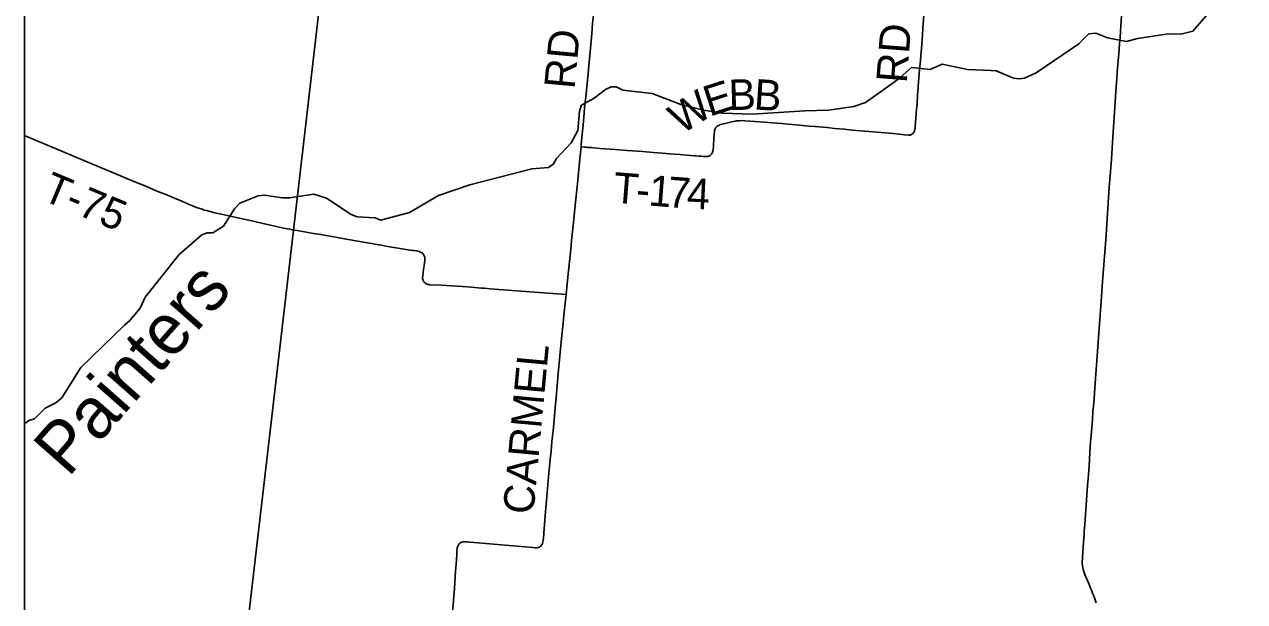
# Model space of a CAD drawing. Extents: x -49 to -8.2, y 9.4 to 23.5.
# Drawn here: x -46.29 to -45.157, y 16.627 to 17.164 of the extents above; entities that cross this region are included whole.
import ezdxf

# ---------------------------------------------------------------- set-up
doc = ezdxf.new("R2010")
doc.units = 0
for name, color, linetype in [('GM_X_Adjacent_County', 7, 'Continuous'), ('GM_X_County_Road', 7, 'Continuous'), ('GM_X_County_Road_Text', 7, 'Continuous'), ('GM_X_Minor_River', 7, 'Continuous'), ('GM_X_Minor_River_Text', 7, 'Continuous'), ('GM_X_Township', 7, 'Continuous'), ('GM_X_Township_Road', 7, 'Continuous'), ('GM_X_Township_Road_Text', 7, 'Continuous')]:
    doc.layers.add(name, color=color, linetype=linetype)

msp = doc.modelspace()

# ---------------------------------------------------------------- linework, layer by layer
at = {"layer": 'GM_X_Adjacent_County'}
msp.add_lwpolyline([(-42.0989, 21.0039), (-46.2895, 21.0039), (-46.2895, 15.4273)], dxfattribs=at)
at = {"layer": 'GM_X_County_Road'}
for points in [[(-45.7727, 17.0497), (-45.7725, 17.0523), (-45.7704, 17.0733), (-45.769, 17.0897), (-45.7683, 17.0959), (-45.767, 17.1086), (-45.7665, 17.1145), (-45.7658, 17.1216), (-45.7648, 17.1318), (-45.7645, 17.1346), (-45.7628, 17.1547), (-45.7623, 17.1593), (-45.7619, 17.1646), (-45.7612, 17.172), (-45.7608, 17.1766), (-45.7603, 17.1825), (-45.7592, 17.1933), (-45.7584, 17.2029), (-45.7571, 17.2147)], [(-45.2943, 16.6264), (-45.2959, 16.6308), (-45.2968, 16.6334), (-45.2976, 16.6354), (-45.2984, 16.6374), (-45.2995, 16.64), (-45.3005, 16.6426), (-45.3015, 16.6449), (-45.3041, 16.6509), (-45.3056, 16.6546), (-45.3062, 16.6563), (-45.3068, 16.659), (-45.3071, 16.6608), (-45.3073, 16.6636), (-45.3071, 16.6685), (-45.3068, 16.6731), (-45.3061, 16.6827), (-45.3056, 16.6895), (-45.3054, 16.693), (-45.3049, 16.6991), (-45.3036, 16.7171), (-45.3029, 16.7264), (-45.3023, 16.7354), (-45.3018, 16.7419), (-45.301, 16.7534), (-45.2998, 16.7717), (-45.2992, 16.7785), (-45.2987, 16.7853), (-45.2979, 16.7961), (-45.2973, 16.8042), (-45.2969, 16.8085), (-45.2963, 16.8163), (-45.2953, 16.8302), (-45.2934, 16.8556), (-45.2921, 16.8726), (-45.2898, 16.9061), (-45.2884, 16.9247), (-45.2872, 16.9402), (-45.2852, 16.9678), (-45.2835, 16.9929), (-45.2822, 17.0124), (-45.2805, 17.0341), (-45.2799, 17.0434), (-45.2788, 17.0588), (-45.2782, 17.0681), (-45.2775, 17.0775), (-45.2769, 17.0866), (-45.2757, 17.1058), (-45.2751, 17.113), (-45.2748, 17.1192), (-45.2734, 17.1366), (-45.2727, 17.1449), (-45.2724, 17.1492), (-45.2722, 17.1508), (-45.2717, 17.1573), (-45.2714, 17.1622), (-45.2707, 17.1715)], [(-45.7864, 16.9128), (-45.7845, 16.9318), (-45.7825, 16.9516), (-45.7811, 16.9655), (-45.7796, 16.9794), (-45.778, 16.9954), (-45.7759, 17.0158), (-45.7737, 17.0387), (-45.7727, 17.0497)], [(-45.8932, 16.6018), (-45.8902, 16.6399), (-45.8891, 16.6557), (-45.8884, 16.6659), (-45.8881, 16.6721), (-45.8879, 16.6749), (-45.8878, 16.6761), (-45.8876, 16.6774), (-45.8871, 16.6789), (-45.8866, 16.68), (-45.886, 16.6808), (-45.8854, 16.6814), (-45.8847, 16.682), (-45.8842, 16.6823), (-45.8836, 16.6825), (-45.8824, 16.6828), (-45.8812, 16.683), (-45.8797, 16.683), (-45.8781, 16.6829), (-45.8759, 16.6827), (-45.8682, 16.6819), (-45.861, 16.6813), (-45.8431, 16.6799), (-45.8316, 16.6789), (-45.8174, 16.6776), (-45.8152, 16.6775), (-45.8133, 16.6775), (-45.8125, 16.6777), (-45.8118, 16.6779), (-45.8112, 16.6781), (-45.8105, 16.6786), (-45.81, 16.679), (-45.8098, 16.6792), (-45.8093, 16.6798), (-45.8088, 16.6807), (-45.8086, 16.6813), (-45.8082, 16.6825), (-45.8079, 16.684), (-45.8076, 16.6865), (-45.8059, 16.7073), (-45.8041, 16.7283), (-45.8028, 16.7432), (-45.8012, 16.7593), (-45.8005, 16.767), (-45.7997, 16.776), (-45.7987, 16.7861), (-45.7977, 16.7964), (-45.7966, 16.8078), (-45.7959, 16.8168), (-45.7939, 16.8394), (-45.7908, 16.8718), (-45.7894, 16.8861), (-45.7885, 16.8935), (-45.787, 16.907), (-45.7864, 16.9128)]]:
    msp.add_lwpolyline(points, dxfattribs=at)
at = {"layer": 'GM_X_Minor_River'}
for points in [[(-46.0945, 16.9923), (-46.0895, 16.9974), (-46.0725, 17.0043), (-46.0665, 17.0048), (-46.0498, 17.0025), (-46.0435, 17.0023), (-46.0207, 17.0058), (-46.009, 17.002), (-45.9861, 16.9869), (-45.9804, 16.9847), (-45.9637, 16.9839), (-45.9586, 16.9818), (-45.932, 16.9888), (-45.9051, 17.0046), (-45.8759, 17.0145), (-45.8183, 17.0293), (-45.8029, 17.0306), (-45.7981, 17.034), (-45.7956, 17.0389), (-45.7818, 17.0535), (-45.7756, 17.065), (-45.7742, 17.083), (-45.7721, 17.0885), (-45.7604, 17.095), (-45.7501, 17.103), (-45.7447, 17.1054), (-45.74, 17.1054), (-45.734, 17.1024), (-45.7067, 17.0994), (-45.6801, 17.089), (-45.6591, 17.084), (-45.6413, 17.0811), (-45.6138, 17.0802), (-45.565, 17.0834), (-45.543, 17.084), (-45.5193, 17.0873), (-45.5086, 17.091), (-45.482, 17.1098), (-45.4763, 17.1141), (-45.4657, 17.1236), (-45.4485, 17.1215), (-45.4374, 17.1265), (-45.4138, 17.1218), (-45.392, 17.1206), (-45.3871, 17.1203), (-45.3712, 17.1135), (-45.3657, 17.113), (-45.3608, 17.1137), (-45.3501, 17.1185), (-45.3103, 17.1455), (-45.3059, 17.1504), (-45.3011, 17.1549), (-45.2948, 17.1554), (-45.2839, 17.1511), (-45.2661, 17.1476), (-45.256, 17.1505), (-45.2271, 17.1549), (-45.2156, 17.1544), (-45.2045, 17.1571), (-45.1797, 17.1856)], [(-46.2895, 16.7926), (-46.2854, 16.7957), (-46.2802, 16.7971), (-46.2704, 16.8071), (-46.2603, 16.8119), (-46.2548, 16.8167), (-46.237, 16.845), (-46.1965, 16.8841), (-46.1915, 16.8886), (-46.1819, 16.9001), (-46.1774, 16.9102), (-46.1458, 16.9497), (-46.1248, 16.9682), (-46.1198, 16.97), (-46.1147, 16.9698), (-46.1047, 16.9761), (-46.0945, 16.9923)]]:
    msp.add_lwpolyline(points, dxfattribs=at)
at = {"layer": 'GM_X_Township'}
msp.add_line((-46.2895, 17.4947), (-46.2895, 15.4273), dxfattribs=at)
for points in [[(-46.2895, 15.4273), (-46.2741, 15.4259), (-46.1692, 15.4155), (-46.1279, 16.0295), (-46.0985, 16.4665), (-46.0401, 16.9697), (-46.0081, 17.2452), (-45.9918, 17.3853), (-45.9792, 17.4944), (-46.2561, 17.4947), (-46.2895, 17.4947)], [(-43.7172, 15.1832), (-43.8792, 15.1984), (-44.0636, 15.2153), (-44.1657, 15.2246), (-44.5294, 15.2578), (-44.7618, 15.2786), (-45.515, 15.3548), (-45.7812, 15.377), (-46.1692, 15.4155), (-46.1279, 16.0295), (-46.0985, 16.4665), (-46.0401, 16.9697), (-46.0081, 17.2452), (-45.7538, 17.2272), (-45.2676, 17.1929), (-44.9079, 17.1675), (-44.9078, 17.1687), (-44.8862, 17.4401), (-44.8857, 17.4474), (-44.3512, 17.4033), (-44.12, 17.3857), (-43.5372, 17.3414)]]:
    msp.add_lwpolyline(points, dxfattribs=at)
at = {"layer": 'GM_X_Township_Road'}
for points in [[(-45.7727, 17.0497), (-45.7692, 17.0495), (-45.7687, 17.0495), (-45.7678, 17.0494), (-45.7663, 17.0493), (-45.7629, 17.0491), (-45.7611, 17.0489), (-45.7549, 17.0484), (-45.7409, 17.0474), (-45.7375, 17.0471), (-45.7298, 17.0465), (-45.7152, 17.0454), (-45.7056, 17.0446), (-45.697, 17.044), (-45.6902, 17.0434), (-45.6861, 17.0431), (-45.6806, 17.0427), (-45.6778, 17.0424), (-45.6744, 17.0422), (-45.6676, 17.0416), (-45.6657, 17.0414), (-45.6632, 17.0412), (-45.6611, 17.041), (-45.6592, 17.0408), (-45.6573, 17.0407), (-45.6558, 17.0408), (-45.6552, 17.0409), (-45.6546, 17.041), (-45.654, 17.0412), (-45.6534, 17.0414), (-45.6527, 17.0418), (-45.6522, 17.0423), (-45.6516, 17.043), (-45.6511, 17.0437), (-45.6506, 17.0449), (-45.6503, 17.0458), (-45.65, 17.0473), (-45.6497, 17.0503), (-45.6497, 17.0513), (-45.6494, 17.0568), (-45.6491, 17.0615), (-45.6488, 17.0639), (-45.6487, 17.0646), (-45.6485, 17.0655), (-45.6481, 17.0664), (-45.6477, 17.0672), (-45.6474, 17.0677), (-45.6471, 17.0681), (-45.6468, 17.0684), (-45.6463, 17.0689), (-45.6455, 17.0694), (-45.6448, 17.0697), (-45.6438, 17.0702), (-45.6431, 17.0705), (-45.6417, 17.0709), (-45.6391, 17.0714), (-45.6364, 17.0721), (-45.6328, 17.073), (-45.6297, 17.0737), (-45.6283, 17.0739), (-45.6267, 17.0741), (-45.6253, 17.0741), (-45.6239, 17.0742), (-45.6206, 17.0741), (-45.6158, 17.0738), (-45.6112, 17.0735), (-45.6024, 17.0728), (-45.5948, 17.0722), (-45.5861, 17.0715), (-45.5802, 17.0709), (-45.5729, 17.0703), (-45.5609, 17.0691), (-45.5553, 17.0687), (-45.5516, 17.0683), (-45.5442, 17.0677), (-45.5396, 17.0672), (-45.5374, 17.067), (-45.5284, 17.0661), (-45.521, 17.0654), (-45.517, 17.065), (-45.5015, 17.0636), (-45.4827, 17.0621), (-45.4774, 17.0615), (-45.4723, 17.061), (-45.4689, 17.0607), (-45.4675, 17.0607), (-45.4667, 17.0609), (-45.4662, 17.061), (-45.4658, 17.0613), (-45.4653, 17.0616), (-45.4648, 17.0621), (-45.4643, 17.0625), (-45.4638, 17.0631), (-45.4634, 17.0637), (-45.4631, 17.0646), (-45.4626, 17.0661), (-45.4624, 17.0673), (-45.4623, 17.0685), (-45.4617, 17.0766), (-45.4611, 17.0847), (-45.4607, 17.0896), (-45.4601, 17.0983), (-45.4597, 17.1042), (-45.4595, 17.106), (-45.459, 17.1138), (-45.4583, 17.1218), (-45.4576, 17.1299), (-45.4572, 17.1348), (-45.4566, 17.1413), (-45.4557, 17.1539), (-45.4553, 17.1601), (-45.4545, 17.1721)], [(-46.2895, 17.0603), (-46.2887, 17.06), (-46.2755, 17.0544), (-46.252, 17.0445), (-46.2345, 17.0372), (-46.2061, 17.0254), (-46.1878, 17.0176), (-46.1769, 17.0132), (-46.1671, 17.0091), (-46.1568, 17.0048), (-46.1502, 17.0021), (-46.1434, 16.9992), (-46.1371, 16.9965), (-46.1296, 16.9935), (-46.1246, 16.9918), (-46.1226, 16.9911), (-46.1204, 16.9906), (-46.1126, 16.9886), (-46.101, 16.9861), (-46.0956, 16.9848), (-46.0826, 16.9819), (-46.0756, 16.9804), (-46.0665, 16.9784), (-46.0474, 16.9741), (-46.0415, 16.9729), (-46.041, 16.9728)], [(-46.041, 16.9728), (-46.0362, 16.972), (-46.0279, 16.9706), (-46.021, 16.9694), (-46.0143, 16.9684), (-46.0096, 16.9676), (-46.0039, 16.9665), (-45.9909, 16.9641), (-45.9781, 16.9619), (-45.9729, 16.961), (-45.969, 16.9603), (-45.9637, 16.9594), (-45.9604, 16.9589), (-45.9579, 16.9584), (-45.9555, 16.958), (-45.9501, 16.9569), (-45.9464, 16.9563), (-45.9406, 16.9554), (-45.9369, 16.9548), (-45.9314, 16.9539), (-45.9289, 16.9536), (-45.9277, 16.9534), (-45.9255, 16.9531), (-45.9243, 16.9528), (-45.9231, 16.9526), (-45.9224, 16.9523), (-45.9216, 16.952), (-45.921, 16.9517), (-45.9203, 16.9513), (-45.9198, 16.9509), (-45.9194, 16.9505), (-45.9188, 16.9498), (-45.9185, 16.9493), (-45.9182, 16.9487), (-45.918, 16.9481), (-45.9178, 16.9472), (-45.9177, 16.9456), (-45.9178, 16.9441), (-45.9184, 16.9395), (-45.9189, 16.9358), (-45.9197, 16.9297), (-45.9198, 16.9283), (-45.9198, 16.9274), (-45.9196, 16.9265), (-45.9193, 16.9256), (-45.919, 16.9249), (-45.9185, 16.9243), (-45.9181, 16.9239), (-45.9172, 16.9231), (-45.9167, 16.9227), (-45.9161, 16.9225), (-45.9149, 16.9221), (-45.9141, 16.9219), (-45.9131, 16.9217), (-45.9019, 16.9212), (-45.8976, 16.921), (-45.8827, 16.9201), (-45.8743, 16.9194), (-45.8712, 16.9192), (-45.8681, 16.9189), (-45.865, 16.9186), (-45.8622, 16.9184), (-45.857, 16.918), (-45.8365, 16.9165), (-45.8155, 16.9148), (-45.8031, 16.914), (-45.7901, 16.913), (-45.7864, 16.9128)]]:
    msp.add_lwpolyline(points, dxfattribs=at)

# ---------------------------------------------------------------- texts
at = {"layer": 'GM_X_County_Road_Text'}
for s, rotation, p in [('RD', 84.6735, (-45.7787, 17.1029)), ('CARMEL', 84.7308, (-45.817, 16.7078))]:
    msp.add_text(s, height=0.02841, rotation=rotation, dxfattribs=at).set_placement(p)
at = {"layer": 'GM_X_Minor_River_Text'}
msp.add_text('Painters', height=0.04734, rotation=48.6343, dxfattribs=at).set_placement((-46.2489, 16.742))
at = {"layer": 'GM_X_Township_Road_Text'}
for s, height, rotation, p in [('RD', 0.02841, 85.5641, (-45.4703, 17.1085)), ('E', 0.0284, 17.7777, (-45.6534, 17.0777)), ('B', 0.0284, 1.7254, (-45.6353, 17.0838)), ('B', 0.0284, 356.1488, (-45.6127, 17.0846)), ('W', 0.0284, 32.552, (-45.6794, 17.0608)), ('T-75', 0.02841, 337.3597, (-46.2745, 17.001)), ('T', 0.0284, 355.3666, (-45.7435, 16.9981)), ('1', 0.0284, 355.464, (-45.7106, 16.9954)), ('7', 0.0284, 355.7687, (-45.693, 16.994)), ('4', 0.0284, 356.9734, (-45.6749, 16.9927)), ('-', 0.0284, 355.395, (-45.7223, 16.9964))]:
    msp.add_text(s, height=height, rotation=rotation, dxfattribs=at).set_placement(p)

doc.saveas('drawing.dxf')
